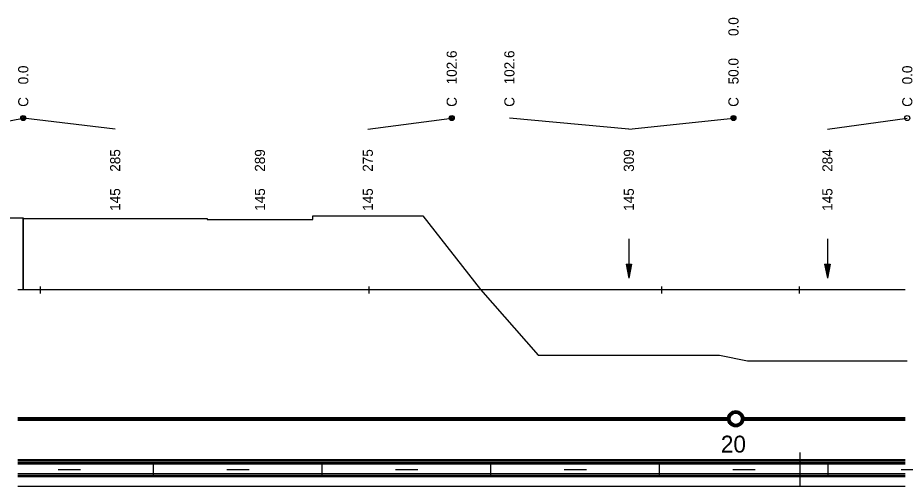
# Model space of a CAD drawing. Extents: x 2 to 10148, y 0 to 380.
# Drawn here: x 2170.8 to 2328.7, y 0 to 83.4 of the extents above; entities that cross this region are included whole.
import ezdxf

# ---------------------------------------------------------------- set-up
doc = ezdxf.new("R2010")
doc.units = 0
for name, color, linetype in [('KRIV1_CARA', 7, 'Continuous'), ('KRIV1_TEXT', 7, 'Continuous'), ('RAM', 7, 'Continuous'), ('REZERVA', 7, 'Continuous'), ('STAN_CARA', 7, 'Continuous'), ('STAN_TEXT', 7, 'Continuous')]:
    doc.layers.add(name, color=color, linetype=linetype)

msp = doc.modelspace()

# ---------------------------------------------------------------- linework, layer by layer
for p, q in [((2174.82, 35.51), (2174.82, 34.32)), ((2233.27, 35.51), (2233.27, 34.32)), ((2285.34, 35.51), (2285.34, 34.32)), ((2309.85, 35.51), (2309.85, 34.32))]:
    msp.add_line(p, q)
at = {"layer": 'KRIV1_CARA'}
for p, q in [((2150.76, 47.77), (2171.81, 47.77)), ((2171.81, 47.77), (2171.81, 35)), ((2171.81, 35), (2171.81, 47.63)), ((2171.81, 47.63), (2204.5, 47.63)), ((2204.5, 47.63), (2204.5, 47.46)), ((2204.5, 47.46), (2223.32, 47.46)), ((2223.32, 47.46), (2223.32, 48.09)), ((2223.32, 48.09), (2242.89, 48.09)), ((2242.89, 48.09), (2253.15, 35)), ((2170.83, 35), (2328.7, 35)), ((2253.15, 35), (2263.41, 23.35)), ((2263.41, 23.35), (2295.64, 23.35)), ((2295.64, 23.35), (2300.64, 22.33)), ((2300.64, 22.33), (2329.06, 22.33))]:
    msp.add_line(p, q, dxfattribs=at)
at = {"layer": 'KRIV1_TEXT'}
for p, q in [((2161.28, 63.5), (2171.81, 65.5)), ((2188.16, 63.5), (2171.81, 65.5)), ((2233.1, 63.5), (2248.02, 65.5)), ((2279.53, 63.5), (2258.28, 65.5)), ((2279.53, 63.5), (2298.14, 65.5)), ((2314.85, 63.5), (2329.06, 65.5)), ((2279.53, 44), (2279.53, 42.2)), ((2314.85, 44), (2314.85, 42.2)), ((2279.53, 42.2), (2279.53, 40)), ((2314.85, 42.2), (2314.85, 40)), ((2279.03, 39.5), (2279.53, 37)), ((2279.03, 39.5), (2280.03, 39.5)), ((2279.13, 39.5), (2279.53, 37.5)), ((2279.23, 39.5), (2279.53, 38)), ((2279.33, 39.5), (2279.53, 38.5)), ((2279.43, 39.5), (2279.53, 39)), ((2279.53, 40), (2279.53, 37)), ((2280.03, 39.5), (2279.53, 37)), ((2279.93, 39.5), (2279.53, 37.5)), ((2279.83, 39.5), (2279.53, 38)), ((2279.73, 39.5), (2279.53, 38.5)), ((2279.63, 39.5), (2279.53, 39)), ((2279.53, 39.5), (2279.53, 39.5)), ((2279.53, 39.5), (2279.53, 39.5)), ((2314.35, 39.5), (2314.85, 37)), ((2314.35, 39.5), (2315.35, 39.5)), ((2314.45, 39.5), (2314.85, 37.5)), ((2314.55, 39.5), (2314.85, 38)), ((2314.65, 39.5), (2314.85, 38.5)), ((2314.75, 39.5), (2314.85, 39)), ((2314.85, 40), (2314.85, 37)), ((2315.35, 39.5), (2314.85, 37)), ((2315.25, 39.5), (2314.85, 37.5)), ((2315.15, 39.5), (2314.85, 38)), ((2315.05, 39.5), (2314.85, 38.5)), ((2314.95, 39.5), (2314.85, 39)), ((2314.85, 39.5), (2314.85, 39.5)), ((2314.85, 39.5), (2314.85, 39.5))]:
    msp.add_line(p, q, dxfattribs=at)
for centre, radius in [((2171.81, 65.5), 0.45), ((2171.81, 65.5), 0.3), ((2171.81, 65.5), 0.15), ((2248.02, 65.5), 0.45), ((2248.02, 65.5), 0.3), ((2248.02, 65.5), 0.15), ((2298.14, 65.5), 0.45), ((2298.14, 65.5), 0.3), ((2298.14, 65.5), 0.15), ((2329.06, 65.5), 0.45)]:
    msp.add_circle(centre, radius, dxfattribs=at)
at = {"layer": 'RAM'}
for p, q in [((2170.83, 4.75), (2328.7, 4.75)), ((2310, 0), (2310, 6)), ((2170.83, 4.5), (2328.7, 4.5)), ((2170.83, 4.25), (2328.7, 4.25)), ((2170.83, 4), (2328.7, 4)), ((2195, 2), (2195, 4)), ((2225, 2), (2225, 4)), ((2255, 2), (2255, 4)), ((2285, 2), (2285, 4)), ((2315, 2), (2315, 4)), ((2170.83, 2.25), (2328.7, 2.25)), ((2170.83, 2), (2328.7, 2)), ((2170.83, 1.75), (2328.7, 1.75)), ((2178, 3), (2182, 3)), ((2208, 3), (2212, 3)), ((2238, 3), (2242, 3)), ((2268, 3), (2272, 3)), ((2298, 3), (2302, 3)), ((2328, 3), (2332, 3)), ((2170.83, 0), (2328.7, 0))]:
    msp.add_line(p, q, dxfattribs=at)
at = {"layer": 'REZERVA'}
for radius in [1.45, 1.4, 1.35, 1.3, 1.25, 1.2, 1.15, 1.1, 1.05, 1]:
    msp.add_circle((2298.55, 12), radius, dxfattribs=at)
at = {"layer": 'STAN_CARA'}
for p, q in [((2170.83, 12.25), (2297.05, 12.25)), ((2170.83, 12), (2297.05, 12)), ((2170.83, 12), (2297.05, 12)), ((2170.83, 11.75), (2297.05, 11.75)), ((2300.05, 12.25), (2328.7, 12.25)), ((2300.05, 12), (2328.7, 12)), ((2300.05, 12), (2328.7, 12)), ((2300.05, 11.75), (2328.7, 11.75))]:
    msp.add_line(p, q, dxfattribs=at)

# ---------------------------------------------------------------- texts
at = {"layer": 'KRIV1_TEXT'}
for s, p in [('0.0', (2299.04, 80.1)), ('102.6', (2248.92, 71.5)), ('102.6', (2259.18, 71.5)), ('50.0', (2299.04, 71.5)), ('0.0', (2172.71, 71.5)), ('0.0', (2172.71, 71.5)), ('0.0', (2329.96, 71.5)), ('0.0', (2329.96, 71.5)), ('C', (2172.71, 67.5)), ('C', (2172.71, 67.5)), ('C', (2248.92, 67.5)), ('C', (2259.18, 67.5)), ('C', (2299.04, 67.5)), ('C', (2329.96, 67.5)), ('C', (2329.96, 67.5)), ('285', (2189.06, 55.95)), ('289', (2214.81, 55.95)), ('275', (2234, 55.95)), ('309', (2280.43, 55.95)), ('284', (2315.75, 55.95)), ('145', (2189.06, 49)), ('145', (2214.81, 49)), ('145', (2234, 49)), ('145', (2280.43, 49)), ('145', (2315.75, 49))]:
    msp.add_text(s, height=1.8, rotation=90, dxfattribs=at).set_placement(p)
at = {"layer": 'STAN_TEXT'}
msp.add_text('20', height=3, dxfattribs=at).set_placement((2295.9, 6))

doc.saveas('drawing.dxf')
